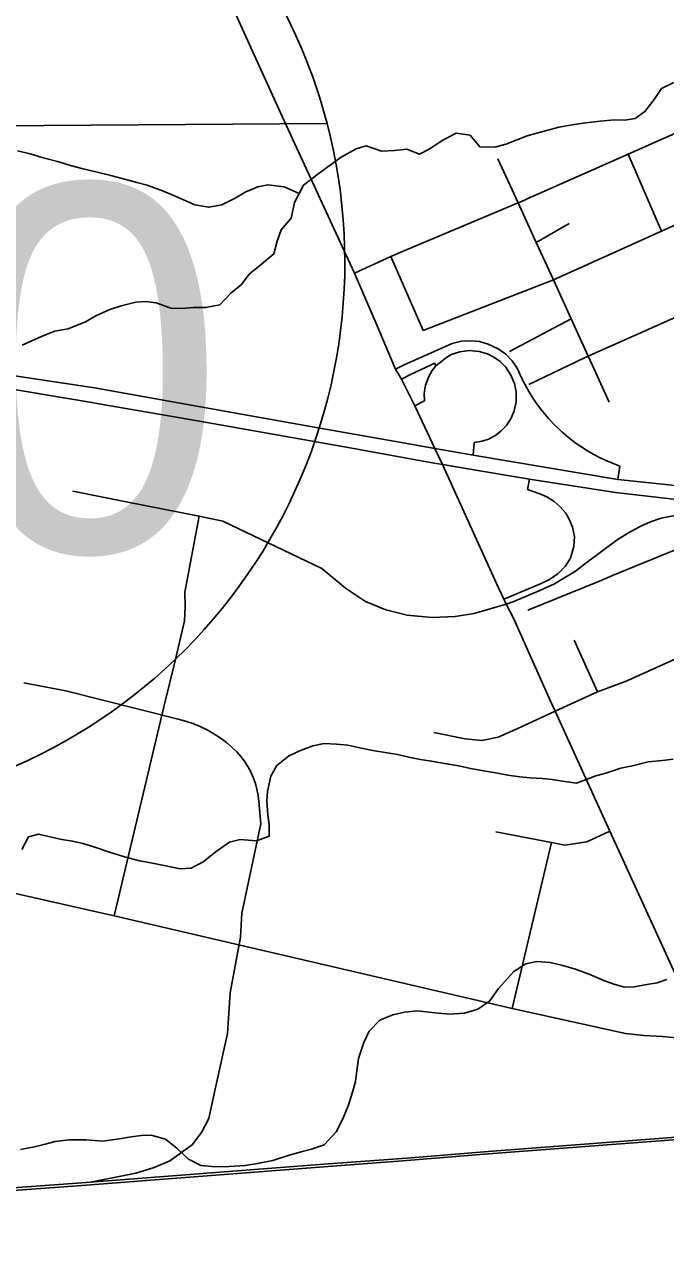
# Model space of a CAD drawing. Extents: x 114604 to 551442, y 316898 to 567001.
# Drawn here: x 175957 to 179238, y 387495 to 393732 of the extents above; entities that cross this region are included whole.
import ezdxf

# ---------------------------------------------------------------- set-up
doc = ezdxf.new("R2010")
doc.units = 0
for name, color, linetype in [('GE_P_Alignment', 7, 'Continuous'), ('GE_P_Alignment_1000_Bearings', 7, 'Continuous'), ('GE_P_Alignment_1000_Cardinal_Points', 7, 'Continuous'), ('GE_P_Alignment_100_Cardinal_Points', 7, 'Continuous'), ('GE_P_Alignment_500_Bearings', 7, 'Continuous'), ('GE_P_Alignment_500_Cardinal_Points', 7, 'Continuous'), ('GE_P_Alignment_500_Stations', 7, 'Continuous'), ('PM_P_Cells', 7, 'Continuous')]:
    doc.layers.add(name, color=color, linetype=linetype)

msp = doc.modelspace()

# ---------------------------------------------------------------- linework, layer by layer
at = {"layer": 'GE_P_Alignment'}
for p, q in [((173177.6, 393192.7), (177506, 393223.9)), ((177506, 393223.9), (173177.6, 393192.7)), ((177506, 393223.9), (173177.6, 393192.7))]:
    msp.add_line(p, q, dxfattribs=at)
for start, end in [(14.60614, 38.74383), (281.94974, 14.60613)]:
    msp.add_arc((174784.2, 392514.6), 2812.7, start, end, dxfattribs=at)
at = {"layer": 'GE_P_Alignment_1000_Bearings'}
for points in [[(176295.4, 387808.9), (176526.8, 387855.7), (176621.7, 387883.8), (176700.8, 387918.2), (176816.2, 387999.8), (176863.9, 388063.9), (176901.1, 388134.5), (176918.8, 388214.1), (176961.9, 388416.2), (176997, 388570.1), (177009.8, 388777.3), (177063.7, 389062.8), (177069.2, 389184.3), (177166.6, 389641.7), (177157.3, 389756.3), (177153.6, 389787.6), (177147.5, 389818.6), (177139.1, 389849.1), (177128.5, 389878.8), (177115.6, 389907.6), (177100.6, 389935.4), (177083.6, 389962), (177064.6, 389987.3), (177043.8, 390011), (177021.3, 390033.1), (176991.1, 390058.4), (176959.3, 390081.8), (176926.2, 390103.2), (176891.9, 390122.5), (176856.4, 390139.6), (176819.9, 390154.5), (176782.6, 390167.1), (176744.6, 390177.4), (176169.7, 390322), (175955.1, 390363.7)], [(170721.1, 387385.1), (170774.2, 387389.2), (170946.6, 387403), (171094.9, 387416.8), (171129.8, 387417.5), (171245, 387425.6), (172741.1, 387540.7), (173133.1, 387569.4), (173826.3, 387624.2), (174782.2, 387695.9), (175332.3, 387738.9), (176228, 387803.7), (177511, 387903.1), (177913.7, 387932.6), (178330.8, 387966.6), (182044.2, 388248.3)], [(171402.5, 387424.6), (172742.1, 387527.6), (173134.1, 387556.3), (173827.3, 387611.1), (174783.2, 387682.8), (175333.3, 387725.8), (176229, 387790.6), (177512, 387890), (177914.7, 387919.5), (178331.8, 387953.5), (182045.2, 388235.2)]]:
    msp.add_lwpolyline(points, dxfattribs=at)
at = {"layer": 'GE_P_Alignment_1000_Cardinal_Points'}
for p, q in [((179217.5, 392673.2), (179046.8, 393067.8)), ((178483.8, 392818.2), (178380.1, 393044.6)), ((178576.4, 392616.1), (178744, 392712.8)), ((177998.3, 392165.2), (177832.9, 392544.5)), ((177998.3, 392165.2), (178664.3, 392424.1)), ((178439.5, 392057.7), (178754.6, 392225.9)), ((178949.4, 391798.6), (178863.4, 391987.4)), ((178533.8, 390734.3), (178819, 390850.4)), ((179036.4, 390372.3), (180062.9, 390835.3))]:
    msp.add_line(p, q, dxfattribs=at)
for points in [[(178529.6, 392838.5), (179046.8, 393067.8), (179604.8, 393315.1)], [(178664.3, 392424.1), (179217.5, 392673.2), (179777.4, 392926.1)], [(177883, 392565.6), (178483.8, 392818.2), (178515.5, 392832.3), (178529.6, 392838.5)], [(178863.4, 391987.4), (178841.8, 392034.7), (178754.6, 392225.9), (178664.3, 392424.1), (178576.4, 392616.1), (178483.8, 392818.2)], [(177646.4, 392459), (177832.9, 392544.5), (177883, 392565.6)], [(178841.8, 392034.7), (179401.4, 392284.1), (179932.6, 392520.8), (179953, 392530.4)], [(178538.3, 391889.5), (178823.4, 392025.8), (178841.8, 392034.7)], [(178819, 390850.4), (178899.8, 390883.3), (178966.4, 390911.8), (179441.6, 391107.4)]]:
    msp.add_lwpolyline(points, dxfattribs=at)
at = {"layer": 'GE_P_Alignment_100_Cardinal_Points'}
for p, q in [((178889, 390317.2), (178769.4, 390582.1)), ((178452.8, 388697.8), (178653.5, 389545.9))]:
    msp.add_line(p, q, dxfattribs=at)
for points in [[(176205.9, 391343.6), (176477.9, 391288.5), (176852.3, 391216.2), (176971.9, 391191.1), (177479.3, 390947.3), (177601, 390847.6), (177702, 390779.1), (177806.2, 390736.6), (177916.1, 390708.8), (178043, 390697.8), (178161.8, 390703), (178258.1, 390718.8), (178422.9, 390765.5)], [(176417.6, 389171.5), (176673.1, 390246.9), (176726.5, 390469.6), (176777.2, 390680), (176780.8, 390754.8), (176777.8, 390827.8), (176852.3, 391216.2)], [(178672.4, 390218.8), (178889, 390317.2), (179036.4, 390372.3)], [(178052, 390108.8), (178212.6, 390077.3), (178297.9, 390068), (178381.8, 390085.7), (178485.6, 390132.1), (178672.4, 390218.8)], [(178369.4, 389601.2), (178653.5, 389545.9), (178722.8, 389532.7), (178834.5, 389549.6), (178953, 389603.7)]]:
    msp.add_lwpolyline(points, dxfattribs=at)
at = {"layer": 'GE_P_Alignment_500_Bearings'}
for p, q in [((177646.4, 392459), (177624.3, 392506.8)), ((177751.6, 392213.6), (177646.4, 392459)), ((177856.9, 391968.2), (177751.6, 392213.6))]:
    msp.add_line(p, q, dxfattribs=at)
for points in [[(177624.3, 392506.8), (177277.8, 393256.9), (176987.7, 393895.8), (176848.9, 394187.3), (176671, 394587.4), (176486.7, 394985.3), (176302.2, 395393.9), (175959.8, 396147.2)], [(178422.9, 390765.5), (178410.3, 390790.9), (178372.2, 390870.9), (178095.8, 391479.7), (178057.7, 391562.8), (177954.6, 391780.8), (177886.6, 391916.4), (177856.9, 391968.2)], [(178650, 390268.8), (178459.5, 390693.4), (178422.9, 390765.5)], [(179550.3, 383926.8), (179651.7, 384355.5), (179758.1, 384859.8), (179920.9, 385621.1), (180008.1, 386039.5), (180056.7, 386272.7), (180114, 386553.5), (180122.3, 386662), (180122.8, 386727.9), (180122.3, 386809.1), (180118.3, 386888.3), (180095.5, 387012.7), (180055.1, 387165.5), (180009.5, 387291.3), (179838.3, 387662.2), (179584.5, 388219.5), (179436, 388551.5), (178953, 389603.7), (178672.4, 390218.8), (178650, 390268.8)], [(174847.7, 389523.7), (175458.9, 389388.4), (176417.6, 389171.5), (178452.8, 388697.8), (179033, 388569.9), (179126.1, 388558.6), (179222.2, 388553.3), (179294.3, 388547.8), (179436, 388551.5)]]:
    msp.add_lwpolyline(points, dxfattribs=at)
at = {"layer": 'GE_P_Alignment_500_Cardinal_Points'}
for points in [[(178604.9, 391756.5), (178583, 391785.5), (178563, 391814.5), (178538.7, 391853.2), (178518.1, 391890.3), (178502.9, 391920.5), (178478.6, 391973.1), (178452.2, 392011), (178420, 392043.9), (178382, 392071.8), (178331, 392096.3), (178285.4, 392108.6), (178242, 392113.1), (178194.4, 392110.2), (178145.5, 392098.5), (177901.2, 391990.2), (177856.9, 391968.2)], [(177954.6, 391780.8), (178003.7, 391806), (178003.5, 391845.4), (178010.1, 391885.2), (178026.4, 391929.7), (178044.1, 391960.3), (178063, 391984.4), (178093.1, 392009.2), (178118.3, 392029.8), (178146.1, 392043.9), (178185.4, 392056.7), (178232.7, 392062.8), (178284.8, 392058.3), (178327.4, 392045.5), (178359.2, 392029.7), (178391, 392007.1), (178420.2, 391977.5), (178447, 391937.7), (178464.7, 391894.4), (178473.2, 391851.6), (178473.1, 391800.9), (178463.3, 391755.2), (178447.4, 391717.2), (178423.2, 391680.1), (178394.4, 391649.9), (178364.6, 391627.6), (178331.9, 391610.4), (178298.8, 391598.9), (178258.9, 391592), (178253.9, 391528.1)], [(177886.6, 391916.4), (177932.7, 391940.3), (178057.1, 391997.9), (178063, 391984.4)], [(178992.8, 391404), (179003.3, 391471), (178937.3, 391498.5), (178900.4, 391515.9), (178866.7, 391533.7), (178838.6, 391550), (178804.8, 391571.5), (178775.9, 391591.7), (178739.5, 391619.8), (178706.7, 391647.9), (178672.7, 391680.2), (178640.6, 391714.1), (178604.9, 391756.5)], [(178541.4, 391404.8), (178531.7, 391352.9), (178594.1, 391330.3), (178630.6, 391315.2), (178667.2, 391290.9), (178698.9, 391263.9), (178727.1, 391231.2), (178745.5, 391199.8), (178761.9, 391160.1), (178771.3, 391112.6), (178768.2, 391061.5), (178751.1, 391001.2), (178732.9, 390972.1)], [(178422.9, 390765.5), (178461, 390779.7), (178594.5, 390835.7), (178668.8, 390869.5), (178726.5, 390903.3), (178776.3, 390935.2), (178823.4, 390969.8), (178990.1, 391095.6), (179056.5, 391136.4), (179110.7, 391164.9), (179160.5, 391186.3), (179214.8, 391205.2), (179277, 391217.9), (179321.7, 391227), (179376, 391235.3), (179382.2, 391291.3)], [(178732.9, 390972.1), (178725.6, 390960.4), (178688, 390923.1), (178644.2, 390892.7), (178602.2, 390872), (178459.1, 390811.6), (178410.3, 390790.9)]]:
    msp.add_lwpolyline(points, dxfattribs=at)
at = {"layer": 'GE_P_Alignment_500_Stations'}
msp.add_line((177829.6, 391528.4), (178034.4, 391491), dxfattribs=at)
for points in [[(174582.3, 392093.6), (174865.9, 392069.3), (175249.7, 392029), (175493.1, 392000.2), (175770.2, 391954.8), (176316.8, 391872.7), (176810.8, 391783.2), (177469, 391665.6), (177847.8, 391599.5)], [(174719.8, 392005.2), (174948.4, 391990.7), (175375.4, 391939.6), (175759.8, 391887.9), (176303.1, 391796.6)], [(176303.1, 391796.6), (176338.6, 391790.6), (176842.3, 391703.9), (177614.6, 391567.7), (177829.6, 391528.4)], [(177847.8, 391599.5), (178057.7, 391562.8), (178253.9, 391528.1), (178992.8, 391404), (179351.6, 391365.1)], [(178034.4, 391491), (178095.8, 391479.7), (178236.7, 391456.8), (178541.4, 391404.8)], [(178541.4, 391404.8), (178982.4, 391337.1), (179382.2, 391291.3)]]:
    msp.add_lwpolyline(points, dxfattribs=at)
at = {"layer": 'PM_P_Cells'}
for points in [[(179279.5, 393434.9), (179217.3, 393403.2), (179178.9, 393347.3), (179132.5, 393285.5), (179082.3, 393249.7), (179030.2, 393242), (178976.1, 393242.4), (178904.1, 393236.8), (178828, 393227.3), (178771.9, 393219.6), (178691.8, 393206.1), (178641.7, 393192.4), (178579.5, 393174.7), (178529.4, 393161), (178473.2, 393139.3), (178421.1, 393119.6), (178365, 393103.9), (178286.9, 393104.4), (178237.3, 393164.9), (178167.3, 393175.3), (178099.1, 393139.7), (178028.7, 393094), (177978.5, 393068.3), (177914.7, 393092.7), (177850.6, 393087.1), (177784.5, 393083.6), (177706.7, 393110.1), (177654.5, 393094.4), (177578.2, 393052.8), (177528, 393017), (177459.6, 392965.3), (177385.2, 392909.7), (177338.6, 392819.8), (177322.1, 392739.7), (177271.7, 392679.9), (177251.3, 392621.9), (177232.9, 392557.9), (177160.5, 392496.2), (177108.2, 392454.4), (177067.8, 392400.6), (177013.5, 392356.8), (176957.1, 392297), (176885, 392283.5), (176821, 392283.9), (176762.9, 392278.2), (176706.9, 392280.6), (176631, 392307.1), (176577, 392313.5), (176527, 392309.8), (176452.8, 392292.2), (176394.7, 392272.5), (176322.5, 392240.9), (176270.2, 392209.2)], [(177362.8, 392866.4), (177287.1, 392900.3), (177203.2, 392910.8), (177151.1, 392901.1), (177090.9, 392875.5), (177036.6, 392841.7), (176968.4, 392808.1), (176900.3, 392796.5), (176830.3, 392809), (176740.5, 392847.6), (176668.7, 392878.1), (176584.8, 392908.7), (176532.9, 392923.1), (176451, 392945.7), (176399.1, 392958), (176323.1, 392976.5), (176251.2, 392995), (176193.3, 393009.4), (176133.4, 393027.8), (176053.5, 393048.4), (175987.6, 393068.9), (175921.6, 393085.3)], [(176270.2, 392209.2), (176182, 392173.7), (176113.8, 392162.1), (176057.7, 392140.4), (175999.5, 392114.7), (175945.3, 392091)], [(179277.5, 389973.2), (179221.4, 389965.6), (179149.3, 389960), (179075.2, 389940.4), (179009.1, 389926.8), (178932.9, 389901.3), (178880.8, 389887.6), (178782.5, 389850.1), (178710.5, 389860.6), (178658.5, 389868.9), (178606.5, 389873.3), (178544.5, 389877.7), (178492.5, 389882), (178430.5, 389890.4), (178378.6, 389900.8), (178316.6, 389911.2), (178240.7, 389925.7), (178180.7, 389938.1), (178126.7, 389946.5), (178038.8, 389963.1), (177984.8, 389971.4), (177924.9, 389983.8), (177866.9, 389996.2), (177813, 390004.6), (177741, 390017.1), (177673.1, 390031.5), (177613.1, 390043.9), (177555.1, 390050.3), (177491.1, 390052.7), (177433, 390041.1), (177360.8, 390013.5), (177308.6, 389987.7), (177248.3, 389940), (177217.9, 389886.1), (177201.4, 389808), (177197.1, 389757.9), (177202.6, 389687.7), (177210.3, 389637.6), (177210, 389579.4), (177145.8, 389555.8), (177061.8, 389562.3), (177007.7, 389548.6), (176939.3, 389501), (176872.9, 389447.3), (176810.7, 389415.6), (176754.7, 389411.9), (176672.7, 389428.5), (176604.8, 389443), (176546.8, 389453.3), (176468.9, 389473.9), (176387, 389498.5), (176313.2, 389525), (176257.2, 389541.4), (176203.3, 389553.7), (176149.3, 389562.1), (176095.4, 389574.5), (176029.4, 389588.9), (175979.3, 389575.2), (175944.9, 389511.3)], [(179244.3, 388844.9), (179194.2, 388829.2), (179142.1, 388819.5), (179078, 388807.9), (179027.9, 388806.2), (178974, 388822.6), (178922.1, 388841), (178850.3, 388871.5), (178776.4, 388898), (178712.5, 388916.5), (178646.6, 388932.9), (178578.6, 388937.3), (178522.5, 388925.7), (178462.2, 388886), (178383.6, 388800.3), (178339.2, 388736.4), (178276.8, 388694.7), (178208.7, 388673.1), (178130.6, 388667.6), (178042.6, 388676.2), (177968.6, 388684.7), (177902.6, 388679), (177842.5, 388665.4), (177776.2, 388637.8), (177721.9, 388582), (177693.5, 388524), (177666.9, 388442), (177658.5, 388377.9), (177652.2, 388323.8), (177631.7, 388251.8), (177613.4, 388199.8), (177586.9, 388133.8), (177552.5, 388065.9), (177492, 388000.1), (177425.9, 387978.5), (177373.8, 387964.8), (177311.6, 387947.1), (177229.4, 387919.6), (177149.3, 387904.1), (177087.2, 387894.4), (177005.1, 387889), (176937, 387887.4), (176861, 387893.9), (176797.2, 387926.4), (176737.6, 387982.9), (176679.8, 388029.3), (176605.9, 388049.8), (176555.9, 388048.2), (176503.8, 388040.5), (176453.7, 388032.8), (176359.6, 388019.3), (176273.6, 388025.9), (176185.6, 388026.4), (176115.5, 388016.9), (176063.4, 388003.2), (176009.2, 387989.5), (175937.1, 387975.9)]]:
    msp.add_lwpolyline(points, dxfattribs=at)

# ---------------------------------------------------------------- texts
at = {"layer": 'GE_P_Alignment'}
msp.add_text('70', height=1875.1, rotation=0.41276, dxfattribs=at).set_placement((174205.3, 391020.3))

doc.saveas('drawing.dxf')
